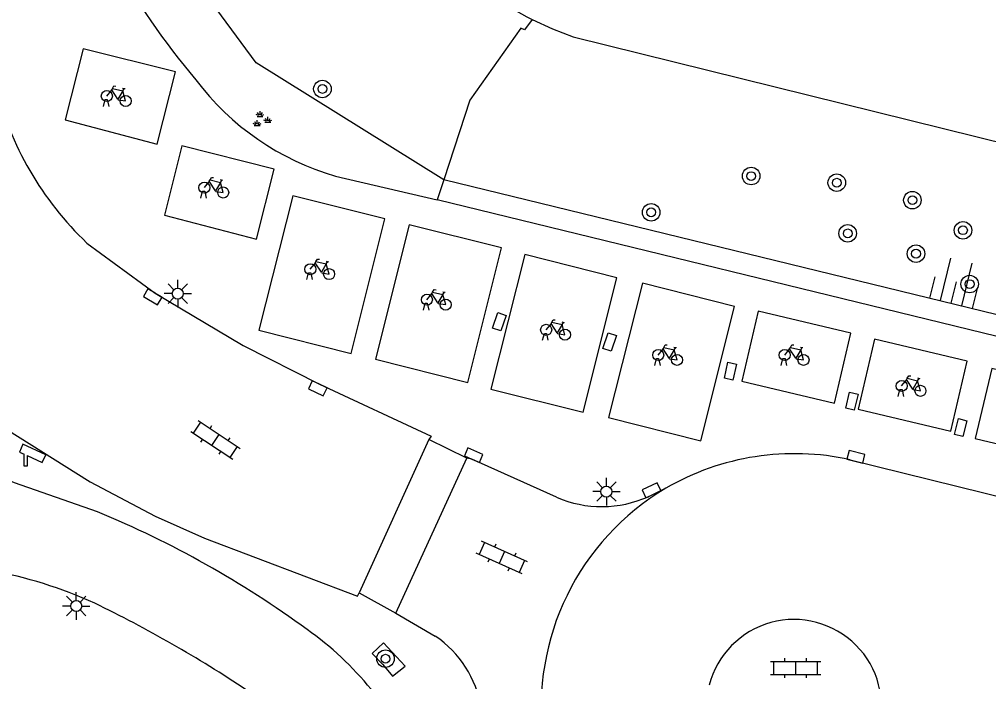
# Model space of a CAD drawing. Extents: x 131000 to 133014, y 396499 to 399001.
# Drawn here: x 131743.05 to 131787.31, y 397419.79 to 397450.03 of the extents above; entities that cross this region are included whole.
import ezdxf

# ---------------------------------------------------------------- set-up
doc = ezdxf.new("R2010")
doc.units = 0
for name, color, linetype in [('gg-bbg-overig bouwwerk', 7, 'Continuous'), ('gg-knt-BGT kruinlijn', 7, 'Continuous'), ('gg-knt-verharding', 7, 'Continuous'), ('gg-knt-verharding nz', 7, 'Continuous'), ('gg-kntw-beschoeiing', 7, 'Continuous'), ('gt-grn-groengrens', 7, 'Continuous'), ('gt-grn-weggrens', 7, 'Continuous'), ('gt-symb-boom', 7, 'Continuous'), ('gt-symb-camera', 7, 'Continuous'), ('gt-symb-fietsenrek', 7, 'Continuous'), ('gt-symb-groenvak', 7, 'Continuous'), ('gt-symb-klinker verharding', 7, 'Continuous'), ('gt-symb-kolk', 7, 'Continuous'), ('gt-symb-kolk center center', 7, 'Continuous'), ('gt-symb-lichtmast', 7, 'Continuous'), ('gt-symb-talud symbool', 7, 'Continuous')]:
    doc.layers.add(name, color=color, linetype=linetype)

# ---------------------------------------------------------------- blocks, each defined once
blk = doc.blocks.new('gt0-GRVAK')
at = {"layer": 'gt-symb-groenvak'}
for p, q in [((-0.11, 0.189), (-0.228, 0.24)), ((-0.182, 0.153), (0.088, 0.153)), ((-0.091, 0.211), (-0.156, 0.322)), ((-0.047, 0.214), (-0.047, 0.393)), ((-0.004, 0.211), (0.061, 0.322)), ((0.015, 0.189), (0.133, 0.24)), ((0.262, -0.052), (0.197, 0.059)), ((0.305, -0.049), (0.305, 0.13)), ((0.349, -0.052), (0.414, 0.059)), ((-0.245, -0.228), (-0.363, -0.177)), ((-0.318, -0.264), (-0.047, -0.264)), ((-0.226, -0.206), (-0.291, -0.095)), ((-0.183, -0.203), (-0.183, -0.024)), ((-0.139, -0.206), (-0.074, -0.095)), ((-0.12, -0.228), (-0.002, -0.177)), ((0.243, -0.074), (0.125, -0.023)), ((0.17, -0.11), (0.441, -0.11)), ((0.368, -0.074), (0.486, -0.023))]:
    blk.add_line(p, q, dxfattribs=at)
blk = doc.blocks.new('gt0-BOOM')
at = {"layer": 'gt-symb-boom'}
for radius in [0.4, 0.2]:
    blk.add_circle((0, 0), radius, dxfattribs=at)
blk = doc.blocks.new('gt0-FREK')
at = {"layer": 'gt-symb-fietsenrek'}
for p, q in [((0.259, 0.762), (0.294, 0.823)), ((0.54, 0.335), (0.259, 0.762)), ((0.294, 0.823), (0.767, 0.714)), ((0.767, 0.714), (0.54, 0.335)), ((0.757, 0.841), (0.866, 0.816)), ((0.767, 0.714), (0.84, 0.822)), ((0.895, 0.252), (0.767, 0.714))]:
    blk.add_line(p, q, dxfattribs=at)
for points in [[(0.294, 0.823), (0.36, 0.937), (0.452, 0.935)], [(0.036, 0.476), (0.228, 0.708), (0.259, 0.762)], [(-0.124, 0), (-0.047, 0.312), (0.053, 0.312), (0.12, 0)], [(0.54, 0.335), (0.555, 0.305), (0.895, 0.252)]]:
    blk.add_lwpolyline(points, dxfattribs=at)
for centre in [(0.036, 0.476), (0.895, 0.252)]:
    blk.add_circle(centre, 0.252, dxfattribs=at)
blk = doc.blocks.new('gt0-TALUD_1')
at = {"layer": 'gt-symb-talud symbool'}
for p, q in [((0, -1), (0, 0)), ((-1, -1), (-1, 0)), ((-0.5, -2), (-0.5, 0)), ((0.5, -2), (0.5, 0)), ((1, -1), (1, 0))]:
    blk.add_line(p, q, dxfattribs=at)
blk = doc.blocks.new('gt0-KOLKCC')
at = {"layer": 'gt-symb-kolk center center'}
blk.add_lwpolyline([(-0.375, 0.2), (0.375, 0.2), (0.375, -0.2), (-0.375, -0.2)], close=True, dxfattribs=at)
blk = doc.blocks.new('gt0-KOLK')
at = {"layer": 'gt-symb-kolk'}
blk.add_lwpolyline([(0, 0), (0.375, 0), (0.375, 0.4), (-0.375, 0.4), (-0.375, 0), (0, 0)], dxfattribs=at)
blk = doc.blocks.new('gt0-LMAST')
at = {"layer": 'gt-symb-lichtmast'}
for p, q in [((-0.005, 0.246), (-0.005, 0.621)), ((-0.182, 0.173), (-0.447, 0.438)), ((0.172, 0.173), (0.437, 0.438)), ((-0.255, -0.004), (-0.63, -0.004)), ((-0.182, -0.181), (-0.447, -0.446)), ((-0.005, -0.254), (-0.005, -0.629)), ((0.437, -0.446), (0.172, -0.181)), ((0.245, -0.004), (0.62, -0.004))]:
    blk.add_line(p, q, dxfattribs=at)
blk.add_circle((-0.005, -0.004), 0.25, dxfattribs=at)
blk = doc.blocks.new('gt0-CAMERA')
at = {"layer": 'gt-symb-camera'}
for points in [[(0.067, 0.484), (0.753, 0.164), (0.916, 0.514), (-0.121, 0.999), (-0.284, 0.648), (-0.067, 0.547)], [(0.067, 0.484), (0.067, 0), (-0.067, 0), (-0.067, 0.547)]]:
    blk.add_lwpolyline(points, dxfattribs=at)
blk = doc.blocks.new('gt0-KL1')
at = {"layer": 'gt-symb-klinker verharding'}
for p, q in [((-0.5, 0.3), (-0.5, 0.45)), ((0.5, 0.3), (0.5, 0.45)), ((-1.15, 0.3), (1.15, 0.3)), ((-1, -0.3), (-1, 0.3)), ((0, -0.3), (0, 0.3)), ((1, -0.3), (1, 0.3)), ((-1.15, -0.3), (1.15, -0.3)), ((-0.5, -0.45), (-0.5, -0.3)), ((0.5, -0.45), (0.5, -0.3))]:
    blk.add_line(p, q, dxfattribs=at)

msp = doc.modelspace()

# ---------------------------------------------------------------- linework, layer by layer
at = {"layer": 'gg-bbg-overig bouwwerk'}
for points in [[(131745.143, 397445.439), (131749.346, 397444.332), (131750.173, 397447.63), (131745.957, 397448.687), (131745.143, 397445.439)], [(131749.671, 397441.087), (131753.876, 397439.989), (131754.68, 397443.195), (131750.464, 397444.252), (131749.671, 397441.087)], [(131753.989, 397435.836), (131758.205, 397434.778), (131759.744, 397440.917), (131755.528, 397441.974), (131753.989, 397435.836)], [(131759.314, 397434.512), (131763.53, 397433.455), (131765.069, 397439.593), (131760.853, 397440.65), (131759.314, 397434.512)], [(131776.036, 397433.507), (131780.269, 397432.51), (131781.021, 397435.704), (131776.788, 397436.701), (131776.036, 397433.507)], [(131782.102, 397435.425), (131781.35, 397432.231), (131785.583, 397431.234), (131786.335, 397434.428), (131782.102, 397435.425)], [(131786.704, 397430.89), (131790.937, 397429.893), (131791.689, 397433.087), (131787.456, 397434.084), (131786.704, 397430.89)]]:
    msp.add_lwpolyline(points, dxfattribs=at)
at = {"layer": 'gg-knt-BGT kruinlijn'}
msp.add_line((131793.351, 397435.159), (131762.43, 397442.7), dxfattribs=at)
msp.add_lwpolyline([(131762.43, 397442.7), (131753.86, 397448.04), (131747.79, 397456.29), (131746.339, 397463.325)], dxfattribs=at)
at = {"layer": 'gg-knt-verharding'}
for p, q in [((131757.482, 397442.874), (131762.129, 397441.784)), ((131793.138, 397434.224), (131762.129, 397441.784)), ((131763.482, 397430), (131761.75, 397430.843)), ((131760.237, 397422.923), (131763.482, 397430)), ((131780.985, 397429.921), (131793.606, 397426.793)), ((131772.57, 397428.621), (131771.772, 397428.235)), ((131758.572, 397423.853), (131760.237, 397422.923)), ((131760.237, 397422.923), (131762.038, 397421.871))]:
    msp.add_line(p, q, dxfattribs=at)
for points in [[(131746.134, 397439.816), (131749.243, 397437.534), (131753.264, 397435.137), (131756.757, 397433.366), (131761.846, 397430.994), (131761.75, 397430.843)], [(131742.424, 397431.341), (131746.284, 397428.918), (131749.252, 397427.354), (131751.494, 397426.349), (131758.491, 397423.692), (131758.572, 397423.853)], [(131767.579, 397428.209), (131763.713, 397429.948), (131763.482, 397430)], [(131746.619, 397427.546), (131742.823, 397428.867), (131742.466, 397429.016), (131742.134, 397429.22)], [(131759.166, 397421.082), (131759.639, 397420.571), (131760.093, 397420.042), (131760.66, 397420.5), (131759.676, 397421.566), (131759.166, 397421.082)]]:
    msp.add_lwpolyline(points, dxfattribs=at)
for centre, radius, start, end in [((131776.2, 397468.638), 32.957, 196.9507, 220.4102), ((131756.219, 397450.472), 14.672, 193.5515, 226.5757), ((131760.872, 397454.608), 12.214, 216.9097, 253.8843), ((131778.445, 397418.475), 11.725, 77.4904, 120.0736), ((131778.495, 397418.626), 11.619, 120.6589, 253.7938), ((131769.646, 397433.021), 5.237, 246.755, 293.9555), ((131728.833, 397384.657), 46.431, 53.9007, 67.4759), ((131738.161, 397405.099), 20.081, 65.5052, 94.098), ((131720.812, 397370.465), 58.809, 56.31773, 64.1143), ((131778.425, 397418.633), 3.998, 344.5882, 165.6293), ((131747.6, 397410.059), 14.85, 39.1874, 54.6633), ((131759.279, 397417.787), 4.928, 9.5632, 55.9586)]:
    msp.add_arc(centre, radius, start, end, dxfattribs=at)
at = {"layer": 'gg-knt-verharding nz'}
for points in [[(131770.34, 397438.228), (131766.124, 397439.285), (131764.584, 397433.147), (131768.801, 397432.09), (131770.34, 397438.228)], [(131769.959, 397431.845), (131774.175, 397430.788), (131775.714, 397436.926), (131771.498, 397437.983), (131769.959, 397431.845)]]:
    msp.add_lwpolyline(points, dxfattribs=at)
at = {"layer": 'gg-kntw-beschoeiing'}
msp.add_line((131768.338, 397449.231), (131795.051, 397442.608), dxfattribs=at)
msp.add_line((131768.338, 397449.231), (131795.051, 397442.608), dxfattribs=at)
msp.add_lwpolyline([(131766.465, 397450.026), (131767.392, 397449.601), (131768.338, 397449.231)], dxfattribs=at)
msp.add_lwpolyline([(131766.465, 397450.026), (131767.392, 397449.601), (131768.338, 397449.231)], dxfattribs=at)
msp.add_arc((131774.323, 397465.916), 17.727, 215.2582, 243.6863, dxfattribs=at)
msp.add_arc((131774.323, 397465.916), 17.727, 215.2582, 243.6863, dxfattribs=at)
at = {"layer": 'gt-grn-groengrens'}
msp.add_line((131762.43, 397442.7), (131762.129, 397441.784), dxfattribs=at)
msp.add_lwpolyline([(131766.465, 397450.026), (131766.113, 397449.551), (131765.951, 397449.631), (131763.624, 397446.331), (131762.43, 397442.7)], dxfattribs=at)
at = {"layer": 'gt-grn-weggrens'}
msp.add_line((131761.75, 397430.843), (131758.572, 397423.853), dxfattribs=at)

# ---------------------------------------------------------------- block references
at = {"layer": 'gt-symb-boom'}
for p in [(131756.887, 397446.85), (131776.467, 397442.873), (131780.377, 397442.57), (131783.832, 397441.772), (131771.902, 397441.218), (131786.141, 397440.398), (131780.878, 397440.257), (131783.997, 397439.33), (131786.446, 397437.942), (131759.767, 397420.839)]:
    msp.add_blockref('gt0-BOOM', p, dxfattribs=at)
at = {"layer": 'gt-symb-camera'}
msp.add_blockref('gt0-CAMERA', (131743.332, 397429.627), dxfattribs=at)
at = {"layer": 'gt-symb-fietsenrek'}
for p in [(131747.005, 397446.05), (131751.46, 397441.871), (131756.298, 397438.145), (131761.623, 397436.752), (131767.069, 397435.377), (131772.186, 397434.228), (131777.963, 397434.228), (131783.305, 397432.817)]:
    msp.add_blockref('gt0-FREK', p, dxfattribs=at)
at = {"layer": 'gt-symb-groenvak'}
msp.add_blockref('gt0-GRVAK', (131754.085, 397445.447), dxfattribs=at)
at = {"layer": 'gt-symb-klinker verharding'}
for p, rotation in [((131752.004, 397430.829), -33.705956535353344), ((131765.079, 397425.454), 155.7931560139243)]:
    msp.add_blockref('gt0-KL1', p, dxfattribs=dict(at, rotation=rotation))
msp.add_blockref('gt0-KL1', (131778.501, 397420.412), dxfattribs=at)
at = {"layer": 'gt-symb-kolk'}
for p, rotation in [((131749.243, 397437.534), 149.20328608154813), ((131756.757, 397433.366), 155.02466534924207), ((131763.713, 397429.948), -24.20684398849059), ((131781.206, 397429.861), -13.883418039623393), ((131772.003, 397428.351), 25.463345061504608)]:
    msp.add_blockref('gt0-KOLK', p, dxfattribs=dict(at, rotation=rotation))
at = {"layer": 'gt-symb-kolk center center'}
for p, rotation in [((131764.966, 397436.219), -107.87342106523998), ((131770.007, 397435.297), -108.90606099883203), ((131775.521, 397433.964), -102.24285957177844), ((131781.072, 397432.599), -103.53585637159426), ((131786.035, 397431.39), -103.82779503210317)]:
    msp.add_blockref('gt0-KOLKCC', p, dxfattribs=dict(at, rotation=rotation))
at = {"layer": 'gt-symb-lichtmast'}
for p in [(131750.286, 397437.509), (131769.86, 397428.47), (131745.648, 397423.249)]:
    msp.add_blockref('gt0-LMAST', p, dxfattribs=at)
at = {"layer": 'gt-symb-talud symbool', "xscale": 1.0002399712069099, "yscale": 1.00023997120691, "rotation": 166.352761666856}
msp.add_blockref('gt0-TALUD_1', (131785.59, 397437.07), dxfattribs=at)

doc.saveas('drawing.dxf')
